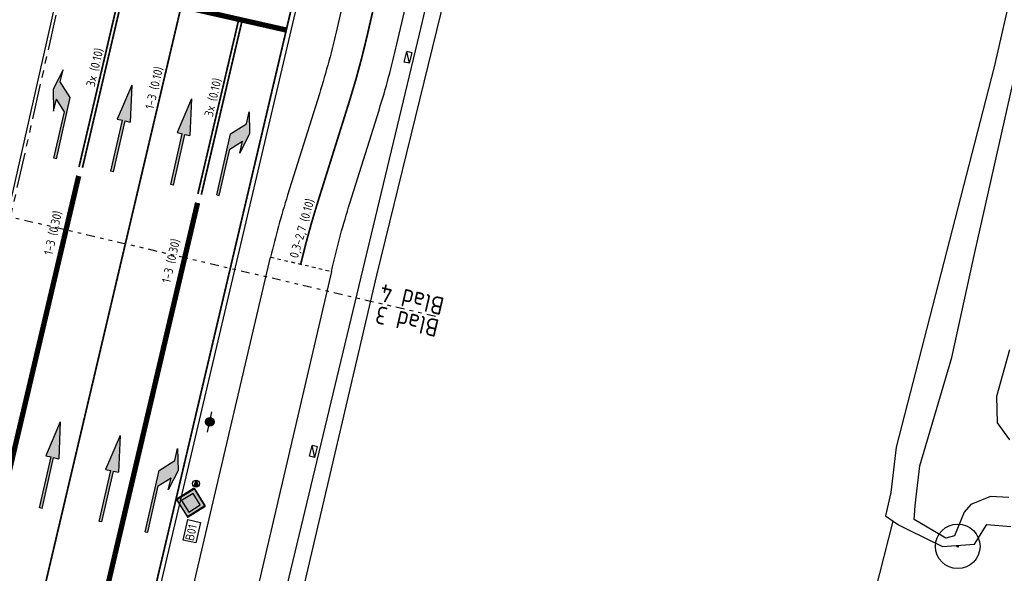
# Model space of a CAD drawing. Header units: metres. Extents: x 116958 to 118326, y 475500 to 477904.
# Tile 817 of 1001: x 117597 to 117653, y 476687 to 476718. Entities that reach past the tile are written whole.
import ezdxf

# ---------------------------------------------------------------- set-up
doc = ezdxf.new("R2010")
doc.units = ezdxf.units.M
doc.header["$LTSCALE"] = 0.2
for name, pattern in [('200-03-27', [15, 1.5, -13.5]), ('200-1-3', [20, 5, -15]), ('AL-TEKENBLADGRENS', [11.5, 2.5, -1.5, 1, -1.5, 1, -1.5, 2.5]), ('MATGRENS', [2, 1, -1]), ('VH-TROTTOIRBAND_180-200', [20, 10, -2, 2, -2, 2, -2])]:
    doc.linetypes.add(name, pattern=pattern)
doc.layers.get('0').update_dxf_attribs({"color": 6})
for name, color, linetype in [('B-WE-GR-BOOM-G', 252, 'Continuous'), ('B-WE-GR-GROENVOORZIENING-GV', 252, 'Continuous'), ('B-WE-GW-WATERGANG_INSTEEK-G', 252, 'Continuous'), ('B-WE-GW-WATERGANG_WATERLIJN-G', 252, 'Continuous'), ('B-WE-IE-TERREINAFSCHEIDING_KUNSTMATIG_HEKWERK-G', 252, 'HEKWERK'), ('B-WE-KL-DATA_KAST-G', 90, 'Continuous'), ('B-WE-VH-VERHARDING_ASFALT-GV', 252, 'Continuous'), ('N-WE-IE-MEUBILAIR_WEGMEUBILAIR_LICHTMAST-G', 2, 'Continuous'), ('N-WE-IE-MEUBILAIR_WEGMEUBILAIR_VERKEERSBORD-G', 7, 'Continuous'), ('N-WE-IE-MEUBILAIR_WEGMEUBILAIR_VERKEERSBORD-PAAL', 2, 'Continuous'), ('N-WE-VH-KANTOPSLUITING_ACHTERKANTBAND-G', 251, 'Continuous'), ('N-WE-VH-KANTOPSLUITING_TROTTOIRBAND_180 200-G', 251, 'VH-TROTTOIRBAND_180-200'), ('N-WE-VH-MATERIAALGRENS-G', 251, 'MATGRENS'), ('N-WE-VH-VERHARDING_KANT_ASFALT-G', 251, 'Continuous'), ('N-WE-VW-MARKERING_DWARS_STOPSTREEP_030-G', 1, 'Continuous'), ('N-WE-VW-MARKERING_LANGS_STREEP_030_270_010-G', 1, '200-03-27'), ('N-WE-VW-MARKERING_LANGS_STREEP_100_300_010-G', 1, '200-1-3'), ('N-WE-VW-MARKERING_LANGS_STREEP_100_300_030-G', 1, '200-1-3'), ('N-WE-VW-MARKERING_LANGS_STREEP_GETROKKEN_010-G', 1, 'Continuous'), ('N-WE-VW-MARKERING_LANGS_STREEP_GETROKKEN_3X010-G', 1, 'Continuous'), ('N-WE-VW-MARKERING_PIJL-S', 1, 'Continuous'), ('N-WE-VW-MARKERING_TEKST-G', 7, 'Continuous'), ('to-xx-bibcontour', 7, 'Continuous'), ('to-xx-bibkleur', 7, 'Continuous'), ('X-XX-AL-TEKENBLADGRENS-G', 7, 'AL-TEKENBLADGRENS'), ('X-XX-WERKGRENS-G', 4, 'WERKGRENS')]:
    doc.layers.add(name, color=color, linetype=linetype)
doc.styles.get("Standard").update_dxf_attribs({"font": 'isocp.shx'})
doc.linetypes.add('HEKWERK', pattern='A,5,-1,[103,standaard.shx,S=0.5,R=0,X=0,Y=0],-1', length=7)
doc.linetypes.add('WERKGRENS', pattern='A,5,-2,[100,standaard.shx,S=1,R=0,X=0,Y=0],-2', length=9)

# ---------------------------------------------------------------- blocks, each defined once
blk = doc.blocks.new('CELQ70108')
for p, q in [((-0.62, 0.31), (0.62, 0.31)), ((-0.62, -0.31), (-0.62, 0.31)), ((-0.62, -0.31), (0.62, 0.31)), ((0.62, -0.31), (0.62, 0.31)), ((-0.62, -0.31), (0.62, -0.31))]:
    blk.add_line(p, q)
blk = doc.blocks.new('Bestboom')
h = blk.add_hatch(color=256)
h.dxf.hatch_style = 1
h.paths.add_polyline_path([(41, 0, 1), (-41, 0, 1)])
for radius in [1260, 41.1]:
    blk.add_circle((0, 0), radius)
blk = doc.blocks.new('N-SVW-MARKERING_PIJL_RD_5.0')
at = {"layer": 'N-WE-VW-MARKERING_PIJL-S'}
blk.add_hatch(color=256, dxfattribs=at).paths.add_polyline_path([(2.95, -0.375), (2.95, -0.075), (0, -0.075), (0, 0.075), (2.95, 0.075), (2.95, 0.375), (5, 0)])
for p, q in [((0, 0.075), (2.95, 0.075)), ((0, -0.075), (0, 0.075)), ((2.95, 0.375), (2.95, 0.075)), ((5, 0), (2.95, 0.375)), ((5, 0), (2.95, -0.375)), ((0, -0.075), (2.95, -0.075)), ((2.95, -0.075), (2.95, -0.375))]:
    blk.add_line(p, q, dxfattribs=at)
blk = doc.blocks.new('N-SVW-MARKERING_PIJL_LA_5.0')
at = {"layer": 'N-WE-VW-MARKERING_PIJL-S'}
blk.add_hatch(color=256, dxfattribs=at).paths.add_polyline_path([(3.55, -0.075), (0, -0.075), (0, 0.075), (2.696, 0.075), (3.296, 0.675), (2.6, 0.675), (3.8, 0.975), (5, 0.675), (4.3, 0.675)])
for p, q in [((3.8, 0.975), (2.6, 0.675)), ((2.6, 0.675), (3.296, 0.675)), ((2.696, 0.075), (3.296, 0.675)), ((3.55, -0.075), (4.3, 0.675)), ((5, 0.675), (3.8, 0.975)), ((4.3, 0.675), (5, 0.675)), ((0, 0.075), (2.696, 0.075)), ((0, -0.075), (0, 0.075)), ((0, -0.075), (3.55, -0.075))]:
    blk.add_line(p, q, dxfattribs=at)
blk = doc.blocks.new('Vb')
blk.add_lwpolyline([(125, -138), (-127, -138), (0, 185), (114, -100), (-71, -100), (0, 100), (56, -60), (-13, -60), (0, -20), (1, 30)])
blk.add_circle((0, 0), 200)
blk = doc.blocks.new('N-SVW-MARKERING_PIJL_RA_5.0')
at = {"layer": 'N-WE-VW-MARKERING_PIJL-S'}
blk.add_hatch(color=256, dxfattribs=at).paths.add_polyline_path([(3.8, -0.975), (2.6, -0.675), (3.296, -0.675), (2.696, -0.075), (0, -0.075), (0, 0.075), (3.55, 0.075), (4.3, -0.675), (5, -0.675)])
for p, q in [((0, 0.075), (3.55, 0.075)), ((0, 0.075), (0, -0.075)), ((3.55, 0.075), (4.3, -0.675)), ((0, -0.075), (2.696, -0.075)), ((2.696, -0.075), (3.296, -0.675)), ((2.6, -0.675), (3.296, -0.675)), ((3.8, -0.975), (2.6, -0.675)), ((5, -0.675), (3.8, -0.975)), ((4.3, -0.675), (5, -0.675))]:
    blk.add_line(p, q, dxfattribs=at)
blk = doc.blocks.new('B01')
at = {"layer": 'to-xx-bibkleur'}
h = blk.add_hatch(color=250, dxfattribs=at)
h.paths.add_polyline_path([(0.407, 0.431), (0.017, 0.821), (0.009, 0.826), (0, 0.828), (-0.009, 0.826), (-0.017, 0.821), (-0.407, 0.431), (-0.413, 0.423), (-0.414, 0.414), (-0.412, 0.405), (-0.407, 0.397), (-0.017, 0.007), (-0.009, 0.002), (0, 0), (0.009, 0.002), (0.017, 0.007), (0.407, 0.397), (0.412, 0.405), (0.414, 0.414), (0.412, 0.423)])
h.paths.add_polyline_path([(0.021, 0.031), (0.011, 0.024), (0, 0.022), (-0.011, 0.024), (-0.021, 0.031), (-0.383, 0.393), (-0.39, 0.403), (-0.392, 0.414), (-0.39, 0.425), (-0.383, 0.435), (-0.021, 0.797), (-0.011, 0.804), (-0.006, 0.806), (0, 0.806), (0.011, 0.804), (0.017, 0.801), (0.021, 0.797), (0.383, 0.435), (0.387, 0.431), (0.39, 0.425), (0.392, 0.42), (0.392, 0.414), (0.392, 0.409), (0.39, 0.403), (0.383, 0.393)], flags=16)
h = blk.add_hatch(color=255, dxfattribs=at)
h.paths.add_polyline_path([(0.021, 0.797), (0.017, 0.801), (0.011, 0.804), (0, 0.806), (-0.006, 0.806), (-0.011, 0.804), (-0.021, 0.797), (-0.383, 0.435), (-0.39, 0.425), (-0.392, 0.414), (-0.39, 0.403), (-0.383, 0.393), (-0.021, 0.031), (-0.011, 0.024), (0, 0.022), (0.011, 0.024), (0.021, 0.031), (0.383, 0.393), (0.39, 0.403), (0.392, 0.409), (0.392, 0.414), (0.392, 0.42), (0.39, 0.425), (0.387, 0.431), (0.383, 0.435)])
h.paths.add_polyline_path([(0.272, 0.414), (0, 0.141), (-0.273, 0.414), (0, 0.687)], flags=16)
blk.add_hatch(color=50, dxfattribs=at).paths.add_polyline_path([(0, 0.687), (-0.273, 0.414), (0, 0.141), (0.272, 0.414)])
at = {"layer": 'to-xx-bibcontour', "color": 7}
for points in [[(0.407, 0.431), (0.017, 0.821), (0.009, 0.826), (0, 0.828), (-0.009, 0.826), (-0.017, 0.821), (-0.407, 0.431), (-0.413, 0.423), (-0.414, 0.414), (-0.412, 0.405), (-0.407, 0.397), (-0.017, 0.007), (-0.009, 0.002), (0, 0), (0.009, 0.002), (0.017, 0.007), (0.407, 0.397), (0.412, 0.405), (0.414, 0.414), (0.412, 0.423), (0.407, 0.431)], [(0.021, 0.031), (0.011, 0.024), (0, 0.022), (-0.011, 0.024), (-0.021, 0.031), (-0.383, 0.393), (-0.39, 0.403), (-0.392, 0.414), (-0.39, 0.425), (-0.383, 0.435), (-0.021, 0.797), (-0.011, 0.804), (-0.006, 0.806), (0, 0.806), (0.011, 0.804), (0.017, 0.801), (0.021, 0.797), (0.383, 0.435), (0.387, 0.431), (0.39, 0.425), (0.392, 0.42), (0.392, 0.414), (0.392, 0.409), (0.39, 0.403), (0.383, 0.393), (0.021, 0.031)], [(0, 0.687), (-0.273, 0.414), (0, 0.141), (0.272, 0.414), (0, 0.687)]]:
    blk.add_lwpolyline(points, dxfattribs=at)
at = {"layer": 'to-xx-bibkleur', "color": 250}
for points in [[(0.407, 0.431), (0.017, 0.821), (0.009, 0.826), (0, 0.828), (-0.009, 0.826), (-0.017, 0.821), (-0.407, 0.431), (-0.413, 0.423), (-0.414, 0.414), (-0.412, 0.405), (-0.407, 0.397), (-0.017, 0.007), (-0.009, 0.002), (0, 0), (0.009, 0.002), (0.017, 0.007), (0.407, 0.397), (0.412, 0.405), (0.414, 0.414), (0.412, 0.423), (0.407, 0.431)], [(0.021, 0.031), (0.011, 0.024), (0, 0.022), (-0.011, 0.024), (-0.021, 0.031), (-0.383, 0.393), (-0.39, 0.403), (-0.392, 0.414), (-0.39, 0.425), (-0.383, 0.435), (-0.021, 0.797), (-0.011, 0.804), (-0.006, 0.806), (0, 0.806), (0.011, 0.804), (0.017, 0.801), (0.021, 0.797), (0.383, 0.435), (0.387, 0.431), (0.39, 0.425), (0.392, 0.42), (0.392, 0.414), (0.392, 0.409), (0.39, 0.403), (0.383, 0.393), (0.021, 0.031)]]:
    blk.add_lwpolyline(points, dxfattribs=at)
at = {"layer": 'to-xx-bibkleur', "color": 50}
blk.add_lwpolyline([(0, 0.687), (-0.273, 0.414), (0, 0.141), (0.272, 0.414), (0, 0.687)], dxfattribs=at)
blk = doc.blocks.new('Symblm')
h = blk.add_hatch(color=256)
edge = h.paths.add_edge_path()
edge.add_arc((0, 0), 241, 0, 360)
blk.add_line((-590, 0), (590, 0))
blk.add_circle((0, 0), 241)

msp = doc.modelspace()

# ---------------------------------------------------------------- linework, layer by layer
at = {"layer": 'B-WE-GR-GROENVOORZIENING-GV', "flags": 128}
msp.add_lwpolyline([(117645.708, 476686.117), (117646.708, 476690.052)], dxfattribs=at)
at = {"layer": 'B-WE-GW-WATERGANG_INSTEEK-G', "flags": 128}
msp.add_lwpolyline([(117653.413, 476720.075), (117652.431, 476715.771), (117646.886, 476694.243), (117646.589, 476691.678), (117646.277, 476690.348), (117646.708, 476690.052), (117647.012, 476689.842), (117647.54, 476689.584), (117649.518, 476688.61), (117651.317, 476688.745), (117652.024, 476689.862), (117653.384, 476689.75)], dxfattribs=at)
at = {"layer": 'B-WE-GW-WATERGANG_WATERLIJN-G', "flags": 128}
for points in [[(117653.267, 476691.394), (117652.22, 476691.442), (117651.106, 476690.995), (117650.731, 476690.565), (117650.191, 476689.215), (117649.691, 476689.083), (117647.902, 476690.146), (117647.967, 476690.917), (117648.01, 476691.417), (117648.219, 476693.186), (117650.039, 476699.322), (117651.336, 476705.264), (117653.796, 476716.144)], [(117653.304, 476699.741), (117652.562, 476697.097), (117652.608, 476695.621), (117653.306, 476694.658)]]:
    msp.add_lwpolyline(points, dxfattribs=at)
at = {"layer": 'B-WE-IE-TERREINAFSCHEIDING_KUNSTMATIG_HEKWERK-G', "flags": 128}
msp.add_lwpolyline([(117655.924, 476732.161), (117643.936, 476734.222), (117624.81, 476737.589), (117624.664, 476737.614), (117622.849, 476730.171), (117619.888, 476717.614), (117608.977, 476672.179), (117601.493, 476639.946), (117594.279, 476619.495)], dxfattribs=at)
at = {"layer": 'B-WE-VH-VERHARDING_ASFALT-GV'}
for p, q in [((117607.571, 476688.398), (117611.472, 476704.992)), ((117614.917, 476704.19), (117608.044, 476674.685)), ((117602.375, 476666.167), (117607.571, 476688.398))]:
    msp.add_line(p, q, dxfattribs=at)
at = {"layer": 'N-WE-IE-MEUBILAIR_WEGMEUBILAIR_VERKEERSBORD-G'}
msp.add_lwpolyline([(117606.519, 476688.982), (117606.787, 476690.134), (117607.506, 476689.966), (117607.237, 476688.814)], close=True, dxfattribs=at)
at = {"layer": 'N-WE-VH-KANTOPSLUITING_ACHTERKANTBAND-G', "flags": 128}
msp.add_lwpolyline([(117565.873, 476572.459, 0.000601), (117567.102, 476578.92), (117569.492, 476591.89), (117569.495, 476591.907), (117570.539, 476597.62), (117570.54, 476597.627), (117571.219, 476601.355), (117571.22, 476601.361), (117571.897, 476605.086), (117582.561, 476656.578), (117597.887, 476725.056, -0.418186), (117598.249, 476725.282), (117600.194, 476724.819, -0.410889), (117600.417, 476724.461), (117588.82, 476673.172, 0.060595), (117587.594, 476661.111), (117587.602, 476660.721, -0.060985), (117586.368, 476648.681), (117579.759, 476619.658, 0.008611), (117577.99, 476611.224), (117569.66, 476567.79)], format="xyb", dxfattribs=at)
at = {"layer": 'N-WE-VH-KANTOPSLUITING_TROTTOIRBAND_180 200-G', "flags": 128}
msp.add_lwpolyline([(117571.023, 476601.396), (117571.7, 476605.124), (117582.365, 476656.62), (117597.692, 476725.1, -0.418186), (117598.295, 476725.477), (117600.24, 476725.014, -0.410889), (117600.612, 476724.417), (117589.015, 476673.128, 0.060595), (117587.794, 476661.115), (117587.802, 476660.725, -0.060985), (117586.563, 476648.636), (117579.954, 476619.613, 0.008611), (117578.187, 476611.187), (117570.928, 476573.338)], format="xyb", dxfattribs=at)
at = {"layer": 'N-WE-VH-MATERIAALGRENS-G'}
msp.add_line((117611.472, 476704.992), (117614.917, 476704.19), dxfattribs=at)
at = {"layer": 'N-WE-VH-VERHARDING_KANT_ASFALT-G', "flags": 128}
for points in [[(117613.537, 476721.765), (117604.785, 476684.538, -0.059669), (117600.706, 476673.368), (117600.332, 476672.63, 0.06142), (117596.175, 476661.12), (117586.389, 476618.148, 0.0065), (117585.064, 476611.959, 0.00211), (117584.668, 476609.943), (117576.316, 476566.389, 0.297688), (117578.391, 476561.329, 0.001407), (117581.268, 476576.336), (117583.66, 476589.318), (117584.704, 476595.031), (117585.388, 476598.788), (117586.384, 476604.268, -0.030851), (117593.75, 476634.197)], [(117615.983, 476721.183), (117615.244, 476717.972, -0.019347), (117614.231, 476714.239), (117612.432, 476708.498, 0.018185), (117611.472, 476704.992)], [(117614.917, 476704.19), (117614.975, 476704.439, -0.018698), (117615.958, 476708.046), (117617.612, 476713.322, 0.019347), (117618.624, 476717.055), (117619.388, 476720.372)]]:
    msp.add_lwpolyline(points, format="xyb", dxfattribs=at)
at = {"layer": 'N-WE-VW-MARKERING_DWARS_STOPSTREEP_030-G', "const_width": 0.3, "flags": 128}
msp.add_lwpolyline([(117612.311, 476717.861), (117599.771, 476720.696)], dxfattribs=at)
at = {"layer": 'N-WE-VW-MARKERING_LANGS_STREEP_030_270_010-G', "const_width": 0.1, "flags": 128}
msp.add_lwpolyline([(117613.177, 476704.595, -0.018079), (117614.133, 476708.081), (117615.925, 476713.798, 0.019385), (117616.94, 476717.538), (117620.918, 476734.82)], format="xyb", dxfattribs=at)
at = {"layer": 'N-WE-VW-MARKERING_LANGS_STREEP_100_300_010-G', "flags": 128}
msp.add_lwpolyline([(117531.956, 476403.723, 0.1, 0.1, 0), (117533.563, 476410.474, 0.1, 0.1, -0.010757), (117536.258, 476420.811, 0.1, 0.1, 0.010915), (117539.043, 476431.514, 0.1, 0.1, 0), (117556.484, 476505.115, 0.1, 0.1, -0.015183), (117560.379, 476519.579, 0.1, 0.1, 0), (117566.423, 476539.584, 0.1, 0.1, 0.025989), (117572.715, 476565.135, 0.1, 0.1, 0), (117581.427, 476610.565, 0.1, 0.1, -0.008611), (117583.171, 476618.88, 0.1, 0.1, 0), (117593.844, 476665.745, 0.1, 0.1, 0), (117594.928, 476670.358, 0.1, 0.1, 0), (117606.375, 476719.049, 0, 0, 0)], format="xyseb", dxfattribs=at)
at = {"layer": 'N-WE-VW-MARKERING_LANGS_STREEP_100_300_030-G', "const_width": 0.3, "flags": 128}
for points in [[(117600.607, 476709.588), (117587.904, 476655.552)], [(117607.338, 476708.067), (117598.213, 476669.215)]]:
    msp.add_lwpolyline(points, dxfattribs=at)
at = {"layer": 'N-WE-VW-MARKERING_LANGS_STREEP_GETROKKEN_010-G', "const_width": 0.1, "flags": 128}
msp.add_lwpolyline([(117613.293, 476721.822), (117604.542, 476684.595, -0.059669), (117600.483, 476673.481), (117600.109, 476672.743, 0.06142), (117595.931, 476661.176), (117586.145, 476618.203, 0.0065), (117584.819, 476612.008, 0.00211), (117584.423, 476609.991), (117575.937, 476565.744)], format="xyb", dxfattribs=at)
at = {"layer": 'N-WE-VW-MARKERING_LANGS_STREEP_GETROKKEN_3X010-G', "const_width": 0.1, "flags": 128}
for points in [[(117600.624, 476710.098), (117602.905, 476719.834)], [(117600.819, 476710.052), (117603.1, 476719.789)], [(117607.354, 476708.576), (117609.636, 476718.313)], [(117607.549, 476708.531), (117609.83, 476718.267)]]:
    msp.add_lwpolyline(points, dxfattribs=at)
at = {"layer": 'X-XX-AL-TEKENBLADGRENS-G'}
msp.add_line((117567.735, 476714.065), (117621.05, 476701.594), dxfattribs=at)
at = {"layer": 'X-XX-WERKGRENS-G', "flags": 128}
msp.add_lwpolyline([(117645.966, 476862.608), (117634.975, 476865.215), (117637.549, 476876.062), (117633.091, 476878.039), (117638.284, 476901.007, 0.007003), (117641.226, 476914.924), (117644.773, 476932.942, -0.009477), (117648.775, 476951.419), (117682.14, 477092.483), (117684.939, 477091.821), (117690.015, 477113.189), (117687.195, 477113.856), (117696.076, 477151.406), (117682.569, 477154.508), (117677.871, 477156.523), (117675.919, 477151.954), (117677.602, 477151.204), (117617.875, 476891.201, -0.141031), (117612.051, 476885.173), (117608.886, 476872.162), (117616.633, 476870.35), (117594.455, 476775.581), (117591.666, 476762.626), (117557.231, 476770.236), (117535.942, 476756.762), (117522.825, 476758.076), (117522.122, 476749.735), (117520.3, 476747.178), (117535.038, 476744.547), (117534.966, 476740.512), (117573.086, 476730.733), (117571.947, 476714.535), (117565.215, 476668.074), (117554.446, 476619.405), (117549.004, 476617.336), (117546.955, 476605.911), (117551.028, 476605.181), (117550.381, 476598.052), (117540.244, 476553.057), (117535.446, 476554.002), (117533.471, 476545.052), (117547.576, 476541.939), (117533.456, 476476.213), (117526.697, 476477.744), (117522.557, 476461.911), (117516.78, 476459.483), (117507.879, 476463.515), (117505.893, 476459.239), (117469.651, 476476.107), (117445.515, 476423.418), (117445.969, 476417.986), (117435.042, 476418.679), (117428.138, 476420.77), (117425.4, 476412.334), (117423.691, 476405.197), (117410.801, 476410.43), (117409.707, 476407.766), (117426.749, 476399.88), (117460.942, 476387.067), (117495.102, 476379.225), (117493.473, 476372.266), (117476.762, 476376.217), (117474.371, 476365.471), (117490.826, 476361.761), (117489.011, 476354.226), (117492.171, 476353.519), (117480.28, 476305.319), (117481.559, 476284.029), (117447.927, 476135.022), (117473.064, 476129.348), (117488.546, 476194.332), (117500.593, 476245.915), (117521.692, 476335.956), (117536.075, 476396.456), (117539.34, 476409.195), (117544.629, 476407.966), (117544.761, 476408.532), (117545.639, 476412.323), (117546.285, 476414.538), (117547.002, 476416.759), (117547.783, 476418.957), (117548.626, 476421.133), (117549.535, 476423.292), (117550.414, 476425.27), (117552.646, 476424.738), (117556.736, 476433.563), (117554.56, 476434.571), (117556.966, 476439.647), (117557.923, 476441.832), (117558.828, 476444.033), (117559.893, 476446.798), (117553.617, 476449.004), (117553.613, 476449.012, 0.021466), (117555.402, 476455.195), (117565.967, 476498.595), (117570.396, 476517.672), (117575.056, 476516.78), (117577.827, 476530.802), (117583.117, 476555.018), (117595.731, 476619.079), (117602.418, 476639.656), (117617.479, 476703.965), (117625.5, 476736.7), (117655.241, 476731.488), (117659.402, 476732.956), (117666.831, 476731.123), (117669.317, 476741.762), (117666.401, 476742.399, -0.426224), (117663.39, 476747.393), (117663.437, 476747.595), (117644.312, 476752.004, -0.159878), (117642.178, 476753.295), (117640.415, 476755.345, 0.159971), (117634.861, 476758.701), (117632.898, 476759.153), (117633.552, 476762.081), (117631.458, 476762.563), (117637.173, 476786.581), (117628.152, 476788.606), (117645.966, 476862.608)], format="xyb", dxfattribs=at)

# ---------------------------------------------------------------- block references
at = {"layer": 'B-WE-GR-BOOM-G', "xscale": 0.001, "yscale": 0.001, "zscale": 0.001}
msp.add_blockref('Bestboom', (117650.373, 476688.622), dxfattribs=at)
at = {"layer": 'B-WE-KL-DATA_KAST-G', "xscale": 0.5, "yscale": 0.5, "zscale": 0.5}
for p, rotation in [((117619.255, 476716.304), 76.49639734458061), ((117613.898, 476693.998), 76.49639734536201)]:
    msp.add_blockref('CELQ70108', p, dxfattribs=dict(at, rotation=rotation))
at = {"layer": 'N-WE-IE-MEUBILAIR_WEGMEUBILAIR_LICHTMAST-G', "xscale": 0.0009999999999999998, "yscale": 0.0009999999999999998, "zscale": 0.0009999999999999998, "rotation": 77.77}
msp.add_blockref('Symblm', (117608.028, 476695.667), dxfattribs=at)
at = {"layer": 'N-WE-IE-MEUBILAIR_WEGMEUBILAIR_VERKEERSBORD-G', "xscale": 2, "yscale": 2, "zscale": 2, "rotation": 166.7493564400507}
msp.add_blockref('B01', (117607.151, 476691.896), dxfattribs=at)
at = {"layer": 'N-WE-IE-MEUBILAIR_WEGMEUBILAIR_VERKEERSBORD-PAAL', "xscale": 0.001, "yscale": 0.001, "zscale": 0.001}
msp.add_blockref('Vb', (117607.252, 476692.17), dxfattribs=at)
at = {"layer": 'N-WE-VW-MARKERING_PIJL-S', "rotation": 77.25951872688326}
for name, p in [('N-SVW-MARKERING_PIJL_LA_5.0', (117599.275, 476710.58)), ('N-SVW-MARKERING_PIJL_RD_5.0', (117602.507, 476709.849)), ('N-SVW-MARKERING_PIJL_RD_5.0', (117605.892, 476709.084)), ('N-SVW-MARKERING_PIJL_RA_5.0', (117608.493, 476708.496)), ('N-SVW-MARKERING_PIJL_RD_5.0', (117598.462, 476690.788)), ('N-SVW-MARKERING_PIJL_RD_5.0', (117601.847, 476690.022)), ('N-SVW-MARKERING_PIJL_RA_5.0', (117604.448, 476689.434))]:
    msp.add_blockref(name, p, dxfattribs=at)

# ---------------------------------------------------------------- texts
at = {"layer": 'N-WE-IE-MEUBILAIR_WEGMEUBILAIR_VERKEERSBORD-G'}
msp.add_text('B01', height=0.5, rotation=76.8394, dxfattribs=at).set_placement((117607.113, 476688.901))
at = {"layer": 'N-WE-VW-MARKERING_TEKST-G'}
for s, rotation, p in [('3x (0.10)', 76.7449, (117601.506, 476714.602)), ('1-3 (0.10)', 76.7706, (117604.842, 476713.332)), ('3x (0.10)', 76.7449, (117608.195, 476712.906)), ('0,3-2,7 (0.10)', 74.0276, (117613.011, 476704.899)), ('1-3 (0.30)', 77.1329, (117599.111, 476705.079)), ('1-3 (0.30)', 77.1329, (117605.788, 476703.497))]:
    msp.add_text(s, height=0.5, rotation=rotation, dxfattribs=at).set_placement(p)
at = {"layer": 'X-XX-AL-TEKENBLADGRENS-G'}
for s, p in [('Blad 4', (117621.36, 476702.672)), ('Blad 3', (117621.07, 476701.434))]:
    msp.add_text(s, height=1, rotation=166.8345, dxfattribs=at).set_placement(p)

doc.saveas('drawing.dxf')
